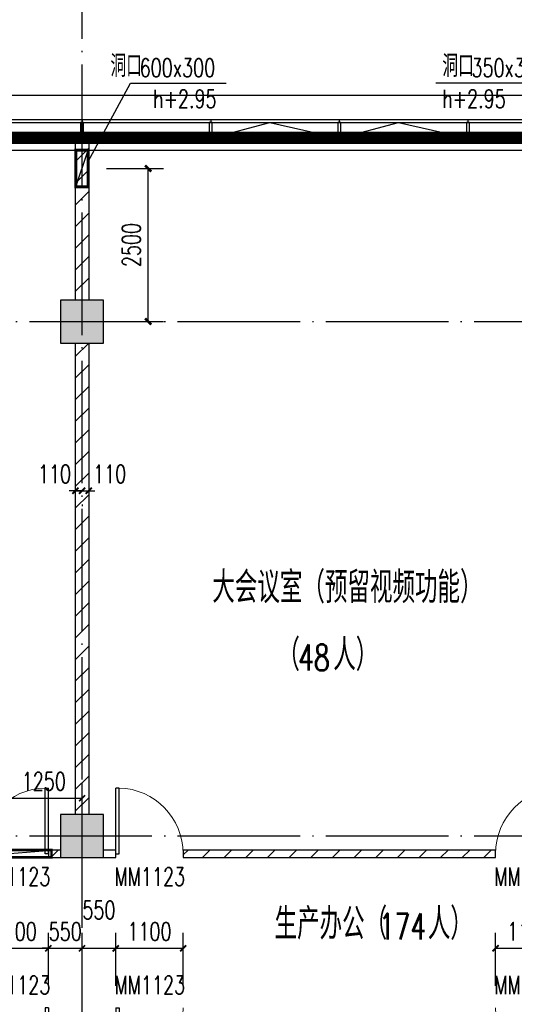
# Model space of a CAD drawing. Extents: x 797781 to 1255204, y 21234 to 1024248.
# Tile 686 of 1056: x 912290 to 920364, y 766681 to 782762. Entities that reach past the tile are written whole.
import ezdxf

# ---------------------------------------------------------------- set-up
doc = ezdxf.new("R2010")
doc.units = 0
doc.header["$LTSCALE"] = 1000
doc.header["$MEASUREMENT"] = 0
doc.linetypes.add('230303生产综合楼-平面图_t8$0$DOTE', pattern=[2.42, 2, -0.2, 0.02, -0.2])
for name, color, linetype in [('230303生产综合楼-平面图_t8$0$3T_WOOD', 21, 'Continuous'), ('230303生产综合楼-平面图_t8$0$COLUMN', 40, 'Continuous'), ('230303生产综合楼-平面图_t8$0$CURTWALL', 4, 'Continuous'), ('230303生产综合楼-平面图_t8$0$DOTE', 1, '230303生产综合楼-平面图_t8$0$DOTE'), ('230303生产综合楼-平面图_t8$0$PUB_DIM', 3, 'Continuous'), ('230303生产综合楼-平面图_t8$0$PUB_HATCH', 8, 'Continuous'), ('230303生产综合楼-平面图_t8$0$PUB_TEXT', 7, 'Continuous'), ('230303生产综合楼-平面图_t8$0$WALL-MOVE', 6, 'Continuous'), ('230303生产综合楼-平面图_t8$0$WINDOW', 4, 'Continuous'), ('230303生产综合楼-平面图_t8$0$WINDOW_TEXT', 7, 'Continuous'), ('230303生产综合楼-平面图_t8$0$条件', 7, 'Continuous'), ('230303生产综合楼-平面图_t8$0$看线', 115, 'Continuous'), ('A-暖通提建筑洞口', 1, 'Continuous'), ('DIM_LEAD', 3, 'Continuous'), ('PUB_DIM', 3, 'Continuous'), ('PUB_HATCH', 8, 'Continuous'), ('PUB_TEXT', 7, 'Continuous'), ('空调洞口', 1, 'Continuous')]:
    doc.layers.add(name, color=color, linetype=linetype)
doc.styles.add('230303生产综合楼-平面图_t8$0$_TCH_DIM', font='SIMPLEX', dxfattribs={"bigfont": 'GBCBIG'})
doc.styles.add('230303生产综合楼-平面图_T8$0$_TCH_DIM_T3', font='SIMPLEX', dxfattribs={"width": 0.705882, "bigfont": 'GBCBIG'})
doc.styles.add('230303生产综合楼-平面图_t8$0$_TCH_WINDOW', font='SIMPLEX', dxfattribs={"height": 3.5, "bigfont": 'GBCBIG'})
doc.styles.add('_TCH_DIM', font='SIMPLEX', dxfattribs={"bigfont": 'GBCBIG'})
doc.styles.add('_TCH_DIM_T3', font='SIMPLEX', dxfattribs={"width": 0.705882, "bigfont": 'GBCBIG'})
doc.dimstyles.new('230303生产综合楼-平面图_T8$0$_TCH_ARCH&&100', dxfattribs={"dimtxt": 297.5, "dimasz": 100, "dimexe": 250, "dimexo": 300, "dimgap": 126.25, "dimtad": 1, "dimdec": 0, "dimzin": 0, "dimdsep": 46, "dimtxsty": '230303生产综合楼-平面图_T8$0$_TCH_DIM_T3', "dimblk": '230303生产综合楼-平面图_t8$0$_ArchTick', "dimcen": 0.09, "dimclrt": 7, "dimazin": 2, "dimtfac": 1, "dimtdec": 0, "dimtix": 1, "dimtmove": 2, "dimatfit": 3, "dimfxl": 1, "dimtolj": 1, "dimtzin": 0, "dimarcsym": 0})
doc.dimstyles.new('_TCH_ARCH&&100', dxfattribs={"dimtxt": 297.5, "dimasz": 100, "dimexe": 250, "dimexo": 300, "dimgap": 126.25, "dimtad": 1, "dimdec": 0, "dimzin": 0, "dimdsep": 46, "dimtxsty": '_TCH_DIM_T3', "dimblk": 'ARCHTICK', "dimcen": 0.09, "dimclrt": 7, "dimazin": 2, "dimtfac": 1, "dimtdec": 0, "dimtix": 1, "dimtmove": 2, "dimatfit": 3, "dimfxl": 1, "dimtolj": 1, "dimtzin": 0, "dimarcsym": 0})
pattern_1 = [(45, (0, 179.5), (-176.776766, 176.776766), [])]

# ---------------------------------------------------------------- blocks, each defined once
blk = doc.blocks.new('AQ9-10')
at = {"color": 2, "linetype": '230303生产综合楼-平面图_t8$0$DOTE', "ltscale": 2, "const_width": 200}
blk.add_lwpolyline([(1020716, 683000), (1081601, 683005), (1102574, 680825)], dxfattribs=at)
blk = doc.blocks.new('_ArchTick')
at = {"color": 0, "linetype": 'ByBlock', "const_width": 0.4}
blk.add_lwpolyline([(-0.5, -0.5), (0.5, 0.5)], dxfattribs=at)
blk = doc.blocks.new('*D6612')
at = {"layer": 'Defpoints', "color": 0, "transparency": 16777216}
for p in [(690081, 788350), (691061, 788350), (690081, 785850)]:
    blk.add_point(p, dxfattribs=at)
at = {"layer": 'PUB_DIM', "color": 0, "lineweight": -2, "transparency": 16777216}
for p, q in [((690381, 788350), (691311, 788350)), ((691061, 785850), (691061, 788350)), ((690381, 785850), (691311, 785850))]:
    blk.add_line(p, q, dxfattribs=at)
at = {"layer": 'PUB_DIM', "color": 0, "lineweight": -2, "transparency": 16777216, "xscale": 100, "yscale": 100, "zscale": 100}
for p, rotation in [((691061, 788350), 90), ((691061, 785850), 270)]:
    blk.add_blockref('_ArchTick', p, dxfattribs=dict(at, rotation=rotation))
at = {"layer": 'PUB_DIM', "color": 7, "transparency": 16777216, "insert": (690786, 787100), "char_height": 297.5, "attachment_point": 5, "rotation": 90, "style": '_TCH_DIM_T3'}
blk.add_mtext('\\A1;2500', dxfattribs=at)
blk = doc.blocks.new('230303生产综合楼-平面图_t8$0$_ArchTick')
at = {"color": 0, "linetype": 'ByBlock', "const_width": 0.3}
blk.add_lwpolyline([(-0.5, -0.5), (0.5, 0.5)], dxfattribs=at)
blk = doc.blocks.new('*D6484')
at = {"layer": '230303生产综合楼-平面图_t8$0$PUB_DIM', "color": 0, "lineweight": -2, "transparency": 16777216}
for p, q in [((1111151, 569332), (1111151, 570247)), ((1112401, 569332), (1112401, 570247)), ((1111151, 569997), (1112401, 569997))]:
    blk.add_line(p, q, dxfattribs=at)
at = {"layer": 'Defpoints', "color": 0, "transparency": 16777216}
for p in [(1112401, 569997), (1111151, 569032), (1112401, 569032)]:
    blk.add_point(p, dxfattribs=at)
at = {"layer": '230303生产综合楼-平面图_t8$0$PUB_DIM', "color": 0, "lineweight": -2, "transparency": 16777216, "xscale": 100, "yscale": 100, "zscale": 100, "rotation": 180}
blk.add_blockref('230303生产综合楼-平面图_t8$0$_ArchTick', (1111151, 569997), dxfattribs=at)
at = {"layer": '230303生产综合楼-平面图_t8$0$PUB_DIM', "color": 0, "lineweight": -2, "transparency": 16777216, "xscale": 100, "yscale": 100, "zscale": 100}
blk.add_blockref('230303生产综合楼-平面图_t8$0$_ArchTick', (1112401, 569997), dxfattribs=at)
at = {"layer": '230303生产综合楼-平面图_t8$0$PUB_DIM', "color": 7, "transparency": 16777216, "insert": (1111776, 570272), "char_height": 297.5, "attachment_point": 5, "style": '230303生产综合楼-平面图_T8$0$_TCH_DIM_T3'}
blk.add_mtext('\\A1;1250', dxfattribs=at)
blk = doc.blocks.new('230303生产综合楼-平面图_t8$0$6WLGJ')
at = {"layer": '230303生产综合楼-平面图_t8$0$3T_WOOD'}
for points in [[(1030316, 389787), (1030366, 389787), (1030366, 390037), (1030316, 390037)], [(1032416, 389787), (1032466, 389787), (1032466, 390037), (1032416, 390037)], [(1034516, 389787), (1034566, 389787), (1034566, 390037), (1034516, 390037)], [(1036616, 389787), (1036666, 389787), (1036666, 390037), (1036616, 390037)]]:
    blk.add_lwpolyline(points, close=True, dxfattribs=at)
for points in [[(1030341, 390087), (1030341, 390037)], [(1030341, 390087), (1030341, 390037)], [(1032441, 390087), (1032441, 390037)], [(1034541, 390087), (1034541, 390037)], [(1036641, 390087), (1036641, 390037)]]:
    blk.add_lwpolyline(points, dxfattribs=at)
blk = doc.blocks.new('230303生产综合楼-平面图_t8$0$$DorLib2D$00000001')
for p, q in [((0.45, 0.975), (0.5, 0.975)), ((0.45, 0), (0.45, 0.975)), ((0.5, 0), (0.5, 0.975)), ((0.5, 0), (0.45, 0))]:
    blk.add_line(p, q)
at = {"lineweight": 13}
blk.add_arc((0.475, 0), 0.975, 91.4693, 180, dxfattribs=at)
blk = doc.blocks.new('*D4659')
at = {"layer": '230303生产综合楼-平面图_t8$0$PUB_DIM', "color": 0, "lineweight": -2, "transparency": 16777216}
for p, q in [((913198, 775068), (913098, 775068)), ((913198, 775068), (913308, 775068)), ((913308, 775068), (913408, 775068)), ((913198, 774843), (913198, 774818)), ((913308, 774843), (913308, 774818))]:
    blk.add_line(p, q, dxfattribs=at)
at = {"layer": 'Defpoints', "color": 0, "transparency": 16777216}
for p in [(913198, 775143), (913308, 775143), (913308, 775068)]:
    blk.add_point(p, dxfattribs=at)
at = {"layer": '230303生产综合楼-平面图_t8$0$PUB_DIM', "color": 0, "lineweight": -2, "transparency": 16777216, "xscale": 100, "yscale": 100, "zscale": 100}
blk.add_blockref('230303生产综合楼-平面图_t8$0$_ArchTick', (913198, 775068), dxfattribs=at)
at = {"layer": '230303生产综合楼-平面图_t8$0$PUB_DIM', "color": 0, "lineweight": -2, "transparency": 16777216, "xscale": 100, "yscale": 100, "zscale": 100, "rotation": 180}
blk.add_blockref('230303生产综合楼-平面图_t8$0$_ArchTick', (913308, 775068), dxfattribs=at)
at = {"layer": '230303生产综合楼-平面图_t8$0$PUB_DIM', "color": 7, "transparency": 16777216, "insert": (912858, 775343), "char_height": 297.5, "attachment_point": 5, "style": '230303生产综合楼-平面图_T8$0$_TCH_DIM_T3'}
blk.add_mtext('\\A1;110', dxfattribs=at)
blk = doc.blocks.new('*D4660')
at = {"layer": '230303生产综合楼-平面图_t8$0$PUB_DIM', "color": 0, "lineweight": -2, "transparency": 16777216}
for p, q in [((913308, 775068), (913208, 775068)), ((913308, 775068), (913418, 775068)), ((913418, 775068), (913518, 775068)), ((913308, 774843), (913308, 774818)), ((913418, 774843), (913418, 774818))]:
    blk.add_line(p, q, dxfattribs=at)
at = {"layer": 'Defpoints', "color": 0, "transparency": 16777216}
for p in [(913308, 775143), (913418, 775143), (913418, 775068)]:
    blk.add_point(p, dxfattribs=at)
at = {"layer": '230303生产综合楼-平面图_t8$0$PUB_DIM', "color": 0, "lineweight": -2, "transparency": 16777216, "xscale": 100, "yscale": 100, "zscale": 100}
blk.add_blockref('230303生产综合楼-平面图_t8$0$_ArchTick', (913308, 775068), dxfattribs=at)
at = {"layer": '230303生产综合楼-平面图_t8$0$PUB_DIM', "color": 0, "lineweight": -2, "transparency": 16777216, "xscale": 100, "yscale": 100, "zscale": 100, "rotation": 180}
blk.add_blockref('230303生产综合楼-平面图_t8$0$_ArchTick', (913418, 775068), dxfattribs=at)
at = {"layer": '230303生产综合楼-平面图_t8$0$PUB_DIM', "color": 7, "transparency": 16777216, "insert": (913758, 775343), "char_height": 297.5, "attachment_point": 5, "style": '230303生产综合楼-平面图_T8$0$_TCH_DIM_T3'}
blk.add_mtext('\\A1;110', dxfattribs=at)
blk = doc.blocks.new('*D4671')
at = {"layer": '230303生产综合楼-平面图_t8$0$PUB_DIM', "color": 0, "lineweight": -2, "transparency": 16777216}
for p, q in [((920058, 766981), (920058, 767846)), ((921158, 766981), (921158, 767846)), ((920058, 767596), (921158, 767596))]:
    blk.add_line(p, q, dxfattribs=at)
at = {"layer": 'Defpoints', "color": 0, "transparency": 16777216}
for p in [(921158, 767596), (920058, 766681), (921158, 766681)]:
    blk.add_point(p, dxfattribs=at)
at = {"layer": '230303生产综合楼-平面图_t8$0$PUB_DIM', "color": 0, "lineweight": -2, "transparency": 16777216, "xscale": 100, "yscale": 100, "zscale": 100, "rotation": 180}
blk.add_blockref('230303生产综合楼-平面图_t8$0$_ArchTick', (920058, 767596), dxfattribs=at)
at = {"layer": '230303生产综合楼-平面图_t8$0$PUB_DIM', "color": 0, "lineweight": -2, "transparency": 16777216, "xscale": 100, "yscale": 100, "zscale": 100}
blk.add_blockref('230303生产综合楼-平面图_t8$0$_ArchTick', (921158, 767596), dxfattribs=at)
at = {"layer": '230303生产综合楼-平面图_t8$0$PUB_DIM', "color": 7, "transparency": 16777216, "insert": (920608, 767871), "char_height": 297.5, "attachment_point": 5, "style": '230303生产综合楼-平面图_T8$0$_TCH_DIM_T3'}
blk.add_mtext('\\A1;1100', dxfattribs=at)
blk = doc.blocks.new('*D4673')
at = {"layer": '230303生产综合楼-平面图_t8$0$PUB_DIM', "color": 0, "lineweight": -2, "transparency": 16777216}
for p, q in [((911658, 766981), (911658, 767846)), ((912758, 766981), (912758, 767846)), ((911658, 767596), (912758, 767596))]:
    blk.add_line(p, q, dxfattribs=at)
at = {"layer": 'Defpoints', "color": 0, "transparency": 16777216}
for p in [(912758, 767596), (911658, 766681), (912758, 766681)]:
    blk.add_point(p, dxfattribs=at)
at = {"layer": '230303生产综合楼-平面图_t8$0$PUB_DIM', "color": 0, "lineweight": -2, "transparency": 16777216, "xscale": 100, "yscale": 100, "zscale": 100, "rotation": 180}
blk.add_blockref('230303生产综合楼-平面图_t8$0$_ArchTick', (911658, 767596), dxfattribs=at)
at = {"layer": '230303生产综合楼-平面图_t8$0$PUB_DIM', "color": 0, "lineweight": -2, "transparency": 16777216, "xscale": 100, "yscale": 100, "zscale": 100}
blk.add_blockref('230303生产综合楼-平面图_t8$0$_ArchTick', (912758, 767596), dxfattribs=at)
at = {"layer": '230303生产综合楼-平面图_t8$0$PUB_DIM', "color": 7, "transparency": 16777216, "insert": (912208, 767871), "char_height": 297.5, "attachment_point": 5, "style": '230303生产综合楼-平面图_T8$0$_TCH_DIM_T3'}
blk.add_mtext('\\A1;1100', dxfattribs=at)
blk = doc.blocks.new('*D4674')
at = {"layer": '230303生产综合楼-平面图_t8$0$PUB_DIM', "color": 0, "lineweight": -2, "transparency": 16777216}
for p, q in [((912758, 766981), (912758, 767846)), ((913308, 766981), (913308, 767846)), ((912758, 767596), (912658, 767596)), ((912758, 767596), (913308, 767596)), ((913308, 767596), (913408, 767596))]:
    blk.add_line(p, q, dxfattribs=at)
at = {"layer": 'Defpoints', "color": 0, "transparency": 16777216}
for p in [(913308, 767596), (912758, 766681), (913308, 766681)]:
    blk.add_point(p, dxfattribs=at)
at = {"layer": '230303生产综合楼-平面图_t8$0$PUB_DIM', "color": 0, "lineweight": -2, "transparency": 16777216, "xscale": 100, "yscale": 100, "zscale": 100}
blk.add_blockref('230303生产综合楼-平面图_t8$0$_ArchTick', (912758, 767596), dxfattribs=at)
at = {"layer": '230303生产综合楼-平面图_t8$0$PUB_DIM', "color": 0, "lineweight": -2, "transparency": 16777216, "xscale": 100, "yscale": 100, "zscale": 100, "rotation": 180}
blk.add_blockref('230303生产综合楼-平面图_t8$0$_ArchTick', (913308, 767596), dxfattribs=at)
at = {"layer": '230303生产综合楼-平面图_t8$0$PUB_DIM', "color": 7, "transparency": 16777216, "insert": (913033, 767871), "char_height": 297.5, "attachment_point": 5, "style": '230303生产综合楼-平面图_T8$0$_TCH_DIM_T3'}
blk.add_mtext('\\A1;550', dxfattribs=at)
blk = doc.blocks.new('*D4675')
at = {"layer": '230303生产综合楼-平面图_t8$0$PUB_DIM', "color": 0, "lineweight": -2, "transparency": 16777216}
for p, q in [((913308, 766981), (913308, 767846)), ((913858, 766981), (913858, 767846)), ((913308, 767596), (913858, 767596))]:
    blk.add_line(p, q, dxfattribs=at)
at = {"layer": 'Defpoints', "color": 0, "transparency": 16777216}
for p in [(913858, 767596), (913308, 766681), (913858, 766681)]:
    blk.add_point(p, dxfattribs=at)
at = {"layer": '230303生产综合楼-平面图_t8$0$PUB_DIM', "color": 0, "lineweight": -2, "transparency": 16777216, "xscale": 100, "yscale": 100, "zscale": 100, "rotation": 180}
blk.add_blockref('230303生产综合楼-平面图_t8$0$_ArchTick', (913308, 767596), dxfattribs=at)
at = {"layer": '230303生产综合楼-平面图_t8$0$PUB_DIM', "color": 0, "lineweight": -2, "transparency": 16777216, "xscale": 100, "yscale": 100, "zscale": 100}
blk.add_blockref('230303生产综合楼-平面图_t8$0$_ArchTick', (913858, 767596), dxfattribs=at)
at = {"layer": '230303生产综合楼-平面图_t8$0$PUB_DIM', "color": 7, "transparency": 16777216, "insert": (913583, 768221), "char_height": 297.5, "attachment_point": 5, "style": '230303生产综合楼-平面图_T8$0$_TCH_DIM_T3'}
blk.add_mtext('\\A1;550', dxfattribs=at)
blk = doc.blocks.new('*D4676')
at = {"layer": '230303生产综合楼-平面图_t8$0$PUB_DIM', "color": 0, "lineweight": -2, "transparency": 16777216}
for p, q in [((913858, 766981), (913858, 767846)), ((914958, 766981), (914958, 767846)), ((913858, 767596), (914958, 767596))]:
    blk.add_line(p, q, dxfattribs=at)
at = {"layer": 'Defpoints', "color": 0, "transparency": 16777216}
for p in [(914958, 767596), (913858, 766681), (914958, 766681)]:
    blk.add_point(p, dxfattribs=at)
at = {"layer": '230303生产综合楼-平面图_t8$0$PUB_DIM', "color": 0, "lineweight": -2, "transparency": 16777216, "xscale": 100, "yscale": 100, "zscale": 100, "rotation": 180}
blk.add_blockref('230303生产综合楼-平面图_t8$0$_ArchTick', (913858, 767596), dxfattribs=at)
at = {"layer": '230303生产综合楼-平面图_t8$0$PUB_DIM', "color": 0, "lineweight": -2, "transparency": 16777216, "xscale": 100, "yscale": 100, "zscale": 100}
blk.add_blockref('230303生产综合楼-平面图_t8$0$_ArchTick', (914958, 767596), dxfattribs=at)
at = {"layer": '230303生产综合楼-平面图_t8$0$PUB_DIM', "color": 7, "transparency": 16777216, "insert": (914408, 767871), "char_height": 297.5, "attachment_point": 5, "style": '230303生产综合楼-平面图_T8$0$_TCH_DIM_T3'}
blk.add_mtext('\\A1;1100', dxfattribs=at)
blk = doc.blocks.new('_FZH')
blk.add_lwpolyline([(-0.5, -0.5), (0.5, -0.5), (0.5, 0.5), (-0.5, 0.5)], close=True)
at = {"layer": 'PUB_HATCH'}
blk.add_solid([(-0.5, -0.5), (0.5, -0.5), (-0.5, 0.5), (0.5, 0.5)], dxfattribs=at)
blk = doc.blocks.new('10FND10')
at = {"layer": 'A-暖通提建筑洞口', "const_width": 50}
blk.add_lwpolyline([(689881.3, 788649.9), (690081.3, 788649.9), (690081.3, 788049.9), (689881.3, 788049.9)], close=True, dxfattribs=at)
at = {"layer": 'DIM_LEAD'}
for p, q in [((690081.3, 788466.4), (690772.7, 789741.4)), ((690081.3, 788466.4), (690772.7, 789741.4)), ((690772.7, 789741.4), (692336.1, 789741.4)), ((697320.6, 789741.4), (695757.2, 789741.4))]:
    blk.add_line(p, q, dxfattribs=at)
at = {"layer": '空调洞口'}
blk.add_lwpolyline([(689881.2, 788049.9), (690081.3, 788649.9)], dxfattribs=at)
at = {"layer": 'PUB_TEXT', "style": '_TCH_DIM'}
for p in [(690444.5, 789846.4), (695862.2, 789846.4)]:
    blk.add_text('洞口', height=357.45, dxfattribs=at).set_placement(p)
at = {"layer": 'PUB_TEXT', "style": '_TCH_DIM', "width": 0.705882}
for s, p in [('600x300', (690921.1, 789846.4)), ('350x300', (696338.8, 789846.4)), ('h+2.95', (691141.1, 789338.9)), ('h+2.95', (695862.2, 789338.9))]:
    blk.add_text(s, height=297.5, dxfattribs=at).set_placement(p)
at = {"layer": 'PUB_DIM'}
dim = blk.add_aligned_dim(p1=(690081.3, 785849.9), p2=(690081.3, 788349.9), distance=-979.3, dimstyle='_TCH_ARCH&&100', dxfattribs=at)
dim.commit()
dim.dimension.update_dxf_attribs({"geometry": '*D6612', "text_midpoint": (690785.6, 787099.9)})
blk = doc.blocks.new('230303生产综合楼-平面图_t8$0$10FND')
at = {"layer": '230303生产综合楼-平面图_t8$0$条件', "color": 1, "const_width": 40}
blk.add_lwpolyline([(1110402.8, 569151.8), (1111902.8, 569151.8), (1111902.8, 569031.8), (1110402.8, 569031.8), (1110402.8, 569151.8)], dxfattribs=at)
at = {"layer": '230303生产综合楼-平面图_t8$0$条件', "color": 1}
blk.add_lwpolyline([(1110402.8, 569031.8), (1111902.8, 569151.8)], dxfattribs=at)
at = {"layer": '230303生产综合楼-平面图_t8$0$PUB_DIM'}
dim = blk.add_aligned_dim(p1=(1111150.8, 569031.8), p2=(1112401.1, 569031.8), distance=965.5, dimstyle='230303生产综合楼-平面图_T8$0$_TCH_ARCH&&100', dxfattribs=at)
dim.commit()
dim.dimension.update_dxf_attribs({"geometry": '*D6484', "text_midpoint": (1111776, 570272.3)})

msp = doc.modelspace()

# ---------------------------------------------------------------- hatches: boundary and pattern name
at = {"layer": '230303生产综合楼-平面图_t8$0$PUB_HATCH'}
h = msp.add_hatch(dxfattribs=at)
h.set_pattern_fill('普通砖', color=256, scale=100, style=0)
h.set_pattern_definition(pattern_1)
h.paths.add_polyline_path([(913198, 778181.3), (913418, 778181.3), (913418, 780831.3), (913198, 780831.3)])
h = msp.add_hatch(dxfattribs=at)
h.set_pattern_fill('普通砖', color=256, scale=100, style=0)
h.set_pattern_definition(pattern_1)
h.paths.add_polyline_path([(913198, 769781.3), (913418, 769781.3), (913418, 777481.3), (913198, 777481.3)])
h = msp.add_hatch(dxfattribs=at)
h.set_pattern_fill('普通砖', color=256, scale=100, style=0)
h.set_pattern_definition(pattern_1)
h.paths.add_polyline_path([(912958, 769201.3), (912758, 769201.3), (912758, 769081.3), (912958, 769081.3)])
h = msp.add_hatch(dxfattribs=at)
h.set_pattern_fill('普通砖', color=256, scale=100, style=0)
h.set_pattern_definition(pattern_1)
h.paths.add_polyline_path([(913658, 769081.3), (913858, 769081.3), (913858, 769201.3), (913658, 769201.3)])
h = msp.add_hatch(dxfattribs=at)
h.set_pattern_fill('普通砖', color=256, scale=100, style=0)
h.set_pattern_definition(pattern_1)
h.paths.add_polyline_path([(914958, 769081.3), (920058, 769081.3), (920058, 769201.3), (914958, 769201.3)])

# ---------------------------------------------------------------- linework, layer by layer
at = {"layer": '230303生产综合楼-平面图_t8$0$CURTWALL'}
for points in [[(895858, 781131.3), (963708, 781131.3), (989558, 778451.4), (989558, 757731.3), (895858, 757731.3)], [(895908, 781081.3), (963705.4, 781081.3), (989508, 778406.3), (989508, 757781.3), (895908, 757781.3)], [(896158, 780831.3), (963692.5, 780831.3), (989258, 778180.9), (989258, 758031.3), (896158, 758031.3)]]:
    msp.add_lwpolyline(points, close=True, dxfattribs=at)
for points in [[(915433, 780831.3), (916374.8, 781081.3), (917483, 780831.3)], [(917533, 780831.3), (918474.8, 781081.3), (919583, 780831.3)]]:
    msp.add_lwpolyline(points, dxfattribs=at)
at = {"layer": '230303生产综合楼-平面图_t8$0$DOTE'}
for p, q in [((913308, 755831.3), (913308, 783831.3)), ((895508, 777831.3), (989908, 777831.3)), ((895508, 769431.3), (989908, 769431.3))]:
    msp.add_line(p, q, dxfattribs=at)
at = {"layer": '230303生产综合楼-平面图_t8$0$PUB_HATCH', "color": 8}
msp.add_lwpolyline([(896358, 767331.3), (896358, 780631.3), (963682.2, 780631.3), (989058, 778000.6), (989058, 767331.3)], dxfattribs=at)
at = {"layer": '230303生产综合楼-平面图_t8$0$WALL-MOVE'}
for p, q in [((913198, 780831.3), (913198, 778181.3)), ((913418, 780831.3), (913198, 780831.3)), ((913418, 780831.3), (913418, 778181.3)), ((913198, 777481.3), (913198, 769781.3)), ((913418, 777481.3), (913418, 769781.3)), ((912958, 769201.3), (912758, 769201.3)), ((912758, 769201.3), (912758, 769081.3)), ((913858, 769201.3), (913658, 769201.3)), ((913858, 769081.3), (913858, 769201.3)), ((920058, 769201.3), (914958, 769201.3)), ((914958, 769201.3), (914958, 769081.3)), ((920058, 769081.3), (920058, 769201.3)), ((912758, 769081.3), (912958, 769081.3)), ((913658, 769081.3), (913858, 769081.3)), ((914958, 769081.3), (920058, 769081.3))]:
    msp.add_line(p, q, dxfattribs=at)
at = {"layer": '230303生产综合楼-平面图_t8$0$看线'}
msp.add_lwpolyline([(895458, 781531.3), (964094.7, 781531.3), (989958, 778811.6), (989958, 757331.3), (895458, 757331.3)], close=True, dxfattribs=at)

# ---------------------------------------------------------------- block references
for name, p in [('AQ9-10', (-117908.2, 97831.4)), ('10FND10', (223326.8, -8018.6)), ('230303生产综合楼-平面图_t8$0$6WLGJ', (-117033.3, 391044.5)), ('230303生产综合楼-平面图_t8$0$10FND', (-199093.1, 200049.5))]:
    msp.add_blockref(name, p)
at = {"layer": '230303生产综合楼-平面图_t8$0$COLUMN', "xscale": 700, "yscale": 700, "zscale": 700}
for p in [(913308, 777831.3), (913308, 769431.3)]:
    msp.add_blockref('_FZH', p, dxfattribs=at)
at = {"layer": '230303生产综合楼-平面图_t8$0$WINDOW'}
ref = msp.add_blockref('230303生产综合楼-平面图_t8$0$$DorLib2D$00000001', (912208, 769141.3), dxfattribs=dict(at, xscale=1100, yscale=1100, zscale=120, rotation=359.9999999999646))
ref.add_attrib('A', 'MM1123', (911638, 768617.6), dxfattribs={"layer": '230303生产综合楼-平面图_t8$0$WINDOW_TEXT', "ltscale": 2, "height": 297.5, "style": '230303生产综合楼-平面图_t8$0$_TCH_WINDOW', "width": 0.705882})
ref = msp.add_blockref('230303生产综合楼-平面图_t8$0$$DorLib2D$00000001', (914408, 769141.3), dxfattribs=dict(at, xscale=-1100, yscale=1100, zscale=120, rotation=359.9999999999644))
ref.add_attrib('A', 'MM1123', (913838, 768617.6), dxfattribs={"layer": '230303生产综合楼-平面图_t8$0$WINDOW_TEXT', "ltscale": 2, "height": 297.5, "style": '230303生产综合楼-平面图_t8$0$_TCH_WINDOW', "width": 0.705882})
ref = msp.add_blockref('230303生产综合楼-平面图_t8$0$$DorLib2D$00000001', (920608, 769141.3), dxfattribs=dict(at, xscale=1100, yscale=1100, zscale=120, rotation=359.9999999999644))
ref.add_attrib('A', 'MM1123', (920038, 768617.6), dxfattribs={"layer": '230303生产综合楼-平面图_t8$0$WINDOW_TEXT', "ltscale": 2, "height": 297.5, "style": '230303生产综合楼-平面图_t8$0$_TCH_WINDOW', "width": 0.705882})
ref = msp.add_blockref('230303生产综合楼-平面图_t8$0$$DorLib2D$00000001', (912208, 766621.3), dxfattribs=dict(at, xscale=1100, yscale=-1100, zscale=120, rotation=359.9999999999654))
ref.add_attrib('A', 'MM1123', (911638, 766847.6), dxfattribs={"layer": '230303生产综合楼-平面图_t8$0$WINDOW_TEXT', "ltscale": 2, "height": 297.5, "style": '230303生产综合楼-平面图_t8$0$_TCH_WINDOW', "width": 0.705882})
ref = msp.add_blockref('230303生产综合楼-平面图_t8$0$$DorLib2D$00000001', (914408, 766621.3), dxfattribs=dict(at, xscale=-1100, yscale=-1100, zscale=120, rotation=359.9999999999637))
ref.add_attrib('A', 'MM1123', (913838, 766847.6), dxfattribs={"layer": '230303生产综合楼-平面图_t8$0$WINDOW_TEXT', "ltscale": 2, "height": 297.5, "style": '230303生产综合楼-平面图_t8$0$_TCH_WINDOW', "width": 0.705882})
ref = msp.add_blockref('230303生产综合楼-平面图_t8$0$$DorLib2D$00000001', (920608, 766621.3), dxfattribs=dict(at, xscale=1100, yscale=-1100, zscale=120, rotation=359.9999999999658))
ref.add_attrib('A', 'MM1123', (920038, 766847.6), dxfattribs={"layer": '230303生产综合楼-平面图_t8$0$WINDOW_TEXT', "ltscale": 2, "height": 297.5, "style": '230303生产综合楼-平面图_t8$0$_TCH_WINDOW', "width": 0.705882})

# ---------------------------------------------------------------- texts
at = {"layer": '230303生产综合楼-平面图_t8$0$PUB_TEXT', "style": '230303生产综合楼-平面图_t8$0$_TCH_DIM'}
for s, height, p in [('大会议室（预留视频功能）', 510.638, (915434.1, 773235.7)), ('（', 510.6, (916496, 772132)), ('人）', 510.64, (917407.9, 772132)), ('生产办公（', 510.64, (916450.4, 767741.3)), ('人）', 510.64, (918952.6, 767741.3))]:
    msp.add_text(s, height=height, dxfattribs=at).set_placement(p)
at = {"layer": '230303生产综合楼-平面图_t8$0$PUB_TEXT', "style": '230303生产综合楼-平面图_t8$0$_TCH_DIM', "width": 0.705882}
for s, p in [('48', (916836.5, 772132)), ('174', (918152.6, 767741.3))]:
    msp.add_text(s, height=425, dxfattribs=at).set_placement(p)

# ---------------------------------------------------------------- dimensions: what is measured, and where the dimension line sits
at = {"layer": '230303生产综合楼-平面图_t8$0$PUB_DIM'}
for base, p1, p2, angle, picture, middle in [((913308, 775067.5), (913198, 775143), (913308, 775143), 360, '*D4659', (912858, 775342.5)), ((913418, 775067.5), (913308, 775143), (913418, 775143), 360, '*D4660', (913758, 775342.5)), ((913858, 767595.8), (913308, 766681.3), (913858, 766681.3), 0, '*D4675', (913583, 768220.8))]:
    dim = msp.add_linear_dim(base=base, p1=p1, p2=p2, angle=angle, dimstyle='230303生产综合楼-平面图_T8$0$_TCH_ARCH&&100', dxfattribs=at)
    dim.commit()
    dim.dimension.update_dxf_attribs({"geometry": picture, "text_midpoint": middle, "dimtype": 161})
for p1, p2, picture, middle in [((911658, 766681.3), (912758, 766681.3), '*D4673', (912208, 767870.8)), ((912758, 766681.3), (913308, 766681.3), '*D4674', (913033, 767870.8)), ((913858, 766681.3), (914958, 766681.3), '*D4676', (914408, 767870.8)), ((920058, 766681.3), (921158, 766681.3), '*D4671', (920608, 767870.8))]:
    dim = msp.add_aligned_dim(p1=p1, p2=p2, distance=914.5, dimstyle='230303生产综合楼-平面图_T8$0$_TCH_ARCH&&100', dxfattribs=at)
    dim.commit()
    dim.dimension.update_dxf_attribs({"geometry": picture, "text_midpoint": middle})

doc.saveas('drawing.dxf')
